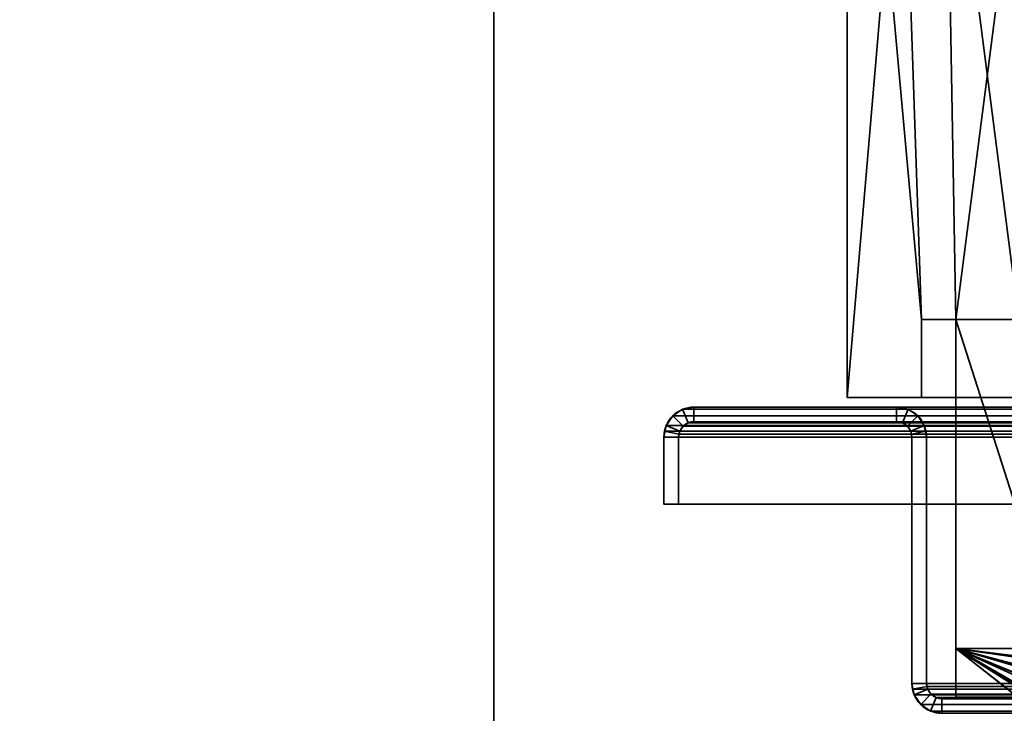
# Model space of a CAD drawing. Header units: millimetres. Extents: x -508 to 6708, y -115 to 193.
# Tile 720 of 1056: x 2494 to 2595, y 49 to 120. Entities that reach past the tile are written whole.
import ezdxf

# ---------------------------------------------------------------- set-up
doc = ezdxf.new("R2010")
doc.units = ezdxf.units.MM
doc.layers.add('151', color=7, linetype='Continuous', true_color=0xffffff)

# ---------------------------------------------------------------- blocks, each defined once
blk = doc.blocks.new('UG_SURFACE_003')
at = {"layer": '151', "color": 252, "linetype": 'Continuous', "lineweight": 35}
for points in [[(2392.5, -10, -7.75), (2392.5, 174.4, -7.75), (2542.5, 174.4, -7.75), (2542.5, -10, -7.75)], [(3607.5, -10, 2215.25), (3607.5, 174.4, 2215.25), (2392.5, 174.4, 2215.25), (2392.5, -10, 2215.25)], [(2542.5, -10, 2065.25), (2542.5, 174.4, 2065.25), (3457.5, 174.4, 2065.25), (3457.5, -10, 2065.25)], [(2542.5, -10, -7.75), (2542.5, 174.4, -7.75), (2542.5, 174.4, 2065.25), (2542.5, -10, 2065.25)]]:
    blk.add_3dface(points, dxfattribs=at)
blk = doc.blocks.new('UG_SURFACE_208')
at = {"layer": '151', "color": 252, "linetype": 'Continuous', "lineweight": 35}
for points in [[(2563.08, 80, 2044.17), (2563.08, 80, -7.75), (2561.9, 79.77, -7.75), (2561.9, 79.77, 2045.35)], [(2563.08, 80, 2044.17), (2561.9, 79.77, 2045.35), (2562.48, 78.38, 2044.77), (2563.08, 78.5, 2044.17)], [(2563.08, 78.5, -7.75), (2562.48, 78.38, -7.75), (2561.9, 79.77, -7.75), (2563.08, 80, -7.75)], [(2583.92, 80, 2023.33), (2583.92, 80, -7.75), (2563.08, 80, -7.75), (2563.08, 80, 2044.17)], [(2583.92, 80, 2023.33), (2563.08, 80, 2044.17), (2563.08, 78.5, 2044.17), (2583.92, 78.5, 2023.33)], [(2583.92, 78.5, -7.75), (2563.08, 78.5, -7.75), (2563.08, 80, -7.75), (2583.92, 80, -7.75)], [(2585.1, 79.77, 2022.15), (2585.1, 79.77, -7.75), (2583.92, 80, -7.75), (2583.92, 80, 2023.33)], [(2583.92, 78.5, 2023.33), (2584.52, 78.38, 2022.73), (2585.1, 79.77, 2022.15), (2583.92, 80, 2023.33)], [(2583.92, 80, -7.75), (2585.1, 79.77, -7.75), (2584.52, 78.38, -7.75), (2583.92, 78.5, -7.75)], [(2560.9, 79.1, 2046.35), (2560.9, 79.1, -7.75), (2560.23, 78.1, -7.75), (2560.23, 78.1, 2047.02)], [(2561.62, 77.52, 2045.63), (2561.96, 78.04, 2045.29), (2560.9, 79.1, 2046.35), (2560.23, 78.1, 2047.02)], [(2560.23, 78.1, -7.75), (2560.9, 79.1, -7.75), (2561.96, 78.04, -7.75), (2561.62, 77.52, -7.75)], [(2561.9, 79.77, 2045.35), (2561.9, 79.77, -7.75), (2560.9, 79.1, -7.75), (2560.9, 79.1, 2046.35)], [(2561.9, 79.77, 2045.35), (2560.9, 79.1, 2046.35), (2561.96, 78.04, 2045.29), (2562.48, 78.38, 2044.77)], [(2562.48, 78.38, -7.75), (2561.96, 78.04, -7.75), (2560.9, 79.1, -7.75), (2561.9, 79.77, -7.75)], [(2584.52, 78.38, 2022.73), (2585.04, 78.04, 2022.21), (2586.1, 79.1, 2021.15), (2585.1, 79.77, 2022.15)], [(2585.04, 78.04, -7.75), (2584.52, 78.38, -7.75), (2585.1, 79.77, -7.75), (2586.1, 79.1, -7.75)], [(2586.77, 78.1, 2020.48), (2586.1, 79.1, 2021.15), (2585.04, 78.04, 2022.21), (2585.38, 77.52, 2021.87)], [(2586.1, 79.1, -7.75), (2586.77, 78.1, -7.75), (2585.38, 77.52, -7.75), (2585.04, 78.04, -7.75)], [(2586.1, 79.1, 2021.15), (2586.1, 79.1, -7.75), (2585.1, 79.77, -7.75), (2585.1, 79.77, 2022.15)], [(2586.77, 78.1, 2020.48), (2586.77, 78.1, -7.75), (2586.1, 79.1, -7.75), (2586.1, 79.1, 2021.15)], [(2560, 76.92, -7.75), (2560.06, 77.52, 2047.19), (2560.23, 78.1, 2047.02)], [(2560.23, 78.1, 2047.02), (2560.23, 78.1, -7.75), (2560, 76.92, -7.75)], [(2560, 76.92, -7.75), (2560.23, 78.1, -7.75), (2561.62, 77.52, -7.75), (2561.5, 76.92, -7.75)], [(2561.53, 77.23, 2045.72), (2561.62, 77.52, 2045.63), (2560.23, 78.1, 2047.02), (2560.06, 77.52, 2047.19)], [(2561.62, 77.52, 2045.63), (2561.62, 77.52, -7.75), (2561.96, 78.04, -7.75), (2561.96, 78.04, 2045.29)], [(2561.96, 78.04, 2045.29), (2561.96, 78.04, -7.75), (2562.48, 78.38, -7.75), (2562.48, 78.38, 2044.77)], [(2562.48, 78.38, 2044.77), (2562.48, 78.38, -7.75), (2563.08, 78.5, -7.75), (2563.08, 78.5, 2044.17)], [(2583.92, 78.5, 2023.33), (2563.08, 78.5, 2044.17), (2563.08, 78.5, -7.75), (2583.92, 78.5, -7.75)], [(2583.92, 78.5, 2023.33), (2583.92, 78.5, -7.75), (2584.52, 78.38, -7.75), (2584.52, 78.38, 2022.73)], [(2584.52, 78.38, 2022.73), (2584.52, 78.38, -7.75), (2585.04, 78.04, -7.75), (2585.04, 78.04, 2022.21)], [(2585.04, 78.04, 2022.21), (2585.04, 78.04, -7.75), (2585.38, 77.52, -7.75), (2585.38, 77.52, 2021.87)], [(2586.94, 77.52, 2020.31), (2586.77, 78.1, 2020.48), (2585.38, 77.52, 2021.87), (2585.47, 77.23, 2021.78)], [(2585.5, 76.92, -7.75), (2585.38, 77.52, -7.75), (2586.77, 78.1, -7.75), (2587, 76.92, -7.75)], [(2586.77, 78.1, -7.75), (2586.77, 78.1, 2020.48), (2586.94, 77.52, 2020.31)], [(2586.94, 77.52, 2020.31), (2587, 76.92, -7.75), (2586.77, 78.1, -7.75)], [(2560, 76.92, -7.75), (2560, 76.92, 2047.25), (2560.06, 77.52, 2047.19)], [(2561.5, 76.92, 2045.75), (2561.53, 77.23, 2045.72), (2560.06, 77.52, 2047.19), (2560, 76.92, 2047.25)], [(2561.5, 76.92, -7.75), (2561.62, 77.52, -7.75), (2561.62, 77.52, 2045.63)], [(2561.62, 77.52, 2045.63), (2561.53, 77.23, 2045.72), (2561.5, 76.92, -7.75)], [(2561.53, 77.23, 2045.72), (2561.5, 76.92, 2045.75), (2561.5, 76.92, -7.75)], [(2585.38, 77.52, -7.75), (2585.5, 76.92, -7.75), (2585.5, 76.92, 2021.75)], [(2585.5, 76.92, 2021.75), (2585.47, 77.23, 2021.78), (2585.38, 77.52, -7.75)], [(2585.47, 77.23, 2021.78), (2585.38, 77.52, 2021.87), (2585.38, 77.52, -7.75)], [(2587, 76.92, 2020.25), (2586.94, 77.52, 2020.31), (2585.47, 77.23, 2021.78), (2585.5, 76.92, 2021.75)], [(2586.94, 77.52, 2020.31), (2587, 76.92, 2020.25), (2587, 76.92, -7.75)], [(2560, 76.92, 2047.25), (2560, 76.92, -7.75), (2560, 70, -7.75), (2560, 70, 2047.25)], [(2560, 76.92, 2047.25), (2560, 70, 2047.25), (2561.5, 70, 2045.75), (2561.5, 76.92, 2045.75)], [(2561.5, 76.92, -7.75), (2561.5, 70, -7.75), (2560, 70, -7.75), (2560, 76.92, -7.75)], [(2561.5, 76.92, 2045.75), (2561.5, 70, 2045.75), (2561.5, 70, -7.75), (2561.5, 76.92, -7.75)], [(2585.5, 51.58, 2021.75), (2585.5, 76.92, 2021.75), (2585.5, 76.92, -7.75), (2585.5, 51.58, -7.75)], [(2585.5, 76.92, 2021.75), (2585.5, 51.58, 2021.75), (2587, 51.58, 2020.25), (2587, 76.92, 2020.25)], [(2587, 76.92, -7.75), (2587, 51.58, -7.75), (2585.5, 51.58, -7.75), (2585.5, 76.92, -7.75)], [(2587, 51.58, 2020.25), (2587, 51.58, -7.75), (2587, 76.92, -7.75), (2587, 76.92, 2020.25)], [(2561.5, 70, 2045.75), (2560, 70, 2047.25), (2560, 70, -7.75), (2561.5, 70, -7.75)], [(2585.5, 51.58, -7.75), (2585.73, 50.4, -7.75), (2585.73, 50.4, 2021.52)], [(2585.73, 50.4, 2021.52), (2585.56, 50.98, 2021.69), (2585.5, 51.58, -7.75)], [(2585.56, 50.98, 2021.69), (2585.5, 51.58, 2021.75), (2585.5, 51.58, -7.75)], [(2585.5, 51.58, 2021.75), (2585.56, 50.98, 2021.69), (2587.03, 51.27, 2020.22), (2587, 51.58, 2020.25)], [(2587, 51.58, -7.75), (2587.12, 50.98, -7.75), (2585.73, 50.4, -7.75), (2585.5, 51.58, -7.75)], [(2585.56, 50.98, 2021.69), (2585.73, 50.4, 2021.52), (2587.12, 50.98, 2020.13), (2587.03, 51.27, 2020.22)], [(2585.73, 50.4, 2021.52), (2586.4, 49.4, 2020.85), (2587.46, 50.46, 2019.79), (2587.12, 50.98, 2020.13)], [(2587.12, 50.98, -7.75), (2587.46, 50.46, -7.75), (2586.4, 49.4, -7.75), (2585.73, 50.4, -7.75)], [(2587, 51.58, -7.75), (2587.03, 51.27, 2020.22), (2587.12, 50.98, 2020.13)], [(2587, 51.58, -7.75), (2587, 51.58, 2020.25), (2587.03, 51.27, 2020.22)], [(2587.12, 50.98, 2020.13), (2587.12, 50.98, -7.75), (2587, 51.58, -7.75)], [(2587.46, 50.46, 2019.79), (2587.46, 50.46, -7.75), (2587.12, 50.98, -7.75), (2587.12, 50.98, 2020.13)], [(2585.73, 50.4, 2021.52), (2585.73, 50.4, -7.75), (2586.4, 49.4, -7.75), (2586.4, 49.4, 2020.85)], [(2587.98, 50.12, 2019.27), (2587.46, 50.46, 2019.79), (2586.4, 49.4, 2020.85), (2587.4, 48.73, 2019.85)], [(2587.4, 48.73, -7.75), (2586.4, 49.4, -7.75), (2587.46, 50.46, -7.75), (2587.98, 50.12, -7.75)], [(2588.58, 50, 2018.67), (2587.98, 50.12, 2019.27), (2587.4, 48.73, 2019.85), (2588.58, 48.5, 2018.67)], [(2588.58, 48.5, -7.75), (2587.4, 48.73, -7.75), (2587.98, 50.12, -7.75), (2588.58, 50, -7.75)], [(2587.98, 50.12, 2019.27), (2587.98, 50.12, -7.75), (2587.46, 50.46, -7.75), (2587.46, 50.46, 2019.79)], [(2588.58, 50, 2018.67), (2588.58, 50, -7.75), (2587.98, 50.12, -7.75), (2587.98, 50.12, 2019.27)], [(2598.92, 50, 2008.33), (2598.92, 50, -7.75), (2588.58, 50, -7.75), (2588.58, 50, 2018.67)], [(2598.92, 50, 2008.33), (2588.58, 50, 2018.67), (2588.58, 48.5, 2018.67), (2598.92, 48.5, 2008.33)], [(2598.92, 48.5, -7.75), (2588.58, 48.5, -7.75), (2588.58, 50, -7.75), (2598.92, 50, -7.75)], [(2586.4, 49.4, 2020.85), (2586.4, 49.4, -7.75), (2587.4, 48.73, -7.75), (2587.4, 48.73, 2019.85)], [(2587.4, 48.73, 2019.85), (2587.4, 48.73, -7.75), (2588.58, 48.5, -7.75), (2588.58, 48.5, 2018.67)], [(2598.92, 48.5, 2008.33), (2588.58, 48.5, 2018.67), (2588.58, 48.5, -7.75), (2598.92, 48.5, -7.75)]]:
    blk.add_3dface(points, dxfattribs=at)
blk = doc.blocks.new('UG_SURFACE_209')
at = {"layer": '151', "color": 252, "linetype": 'Continuous', "lineweight": 35}
for points in [[(2563.08, 80, 2044.17), (2563.08, 80, -7.75), (2561.9, 79.77, -7.75), (2561.9, 79.77, 2045.35)], [(2563.08, 80, 2044.17), (2561.9, 79.77, 2045.35), (2562.48, 78.38, 2044.77), (2563.08, 78.5, 2044.17)], [(2563.08, 78.5, -7.75), (2562.48, 78.38, -7.75), (2561.9, 79.77, -7.75), (2563.08, 80, -7.75)], [(2583.92, 80, 2023.33), (2583.92, 80, -7.75), (2563.08, 80, -7.75), (2563.08, 80, 2044.17)], [(2583.92, 80, 2023.33), (2563.08, 80, 2044.17), (2563.08, 78.5, 2044.17), (2583.92, 78.5, 2023.33)], [(2583.92, 78.5, -7.75), (2563.08, 78.5, -7.75), (2563.08, 80, -7.75), (2583.92, 80, -7.75)], [(2585.1, 79.77, 2022.15), (2585.1, 79.77, -7.75), (2583.92, 80, -7.75), (2583.92, 80, 2023.33)], [(2583.92, 78.5, 2023.33), (2584.52, 78.38, 2022.73), (2585.1, 79.77, 2022.15), (2583.92, 80, 2023.33)], [(2583.92, 80, -7.75), (2585.1, 79.77, -7.75), (2584.52, 78.38, -7.75), (2583.92, 78.5, -7.75)], [(2560.9, 79.1, 2046.35), (2560.9, 79.1, -7.75), (2560.23, 78.1, -7.75), (2560.23, 78.1, 2047.02)], [(2561.62, 77.52, 2045.63), (2561.96, 78.04, 2045.29), (2560.9, 79.1, 2046.35), (2560.23, 78.1, 2047.02)], [(2560.23, 78.1, -7.75), (2560.9, 79.1, -7.75), (2561.96, 78.04, -7.75), (2561.62, 77.52, -7.75)], [(2561.9, 79.77, 2045.35), (2561.9, 79.77, -7.75), (2560.9, 79.1, -7.75), (2560.9, 79.1, 2046.35)], [(2561.9, 79.77, 2045.35), (2560.9, 79.1, 2046.35), (2561.96, 78.04, 2045.29), (2562.48, 78.38, 2044.77)], [(2562.48, 78.38, -7.75), (2561.96, 78.04, -7.75), (2560.9, 79.1, -7.75), (2561.9, 79.77, -7.75)], [(2584.52, 78.38, 2022.73), (2585.04, 78.04, 2022.21), (2586.1, 79.1, 2021.15), (2585.1, 79.77, 2022.15)], [(2585.04, 78.04, -7.75), (2584.52, 78.38, -7.75), (2585.1, 79.77, -7.75), (2586.1, 79.1, -7.75)], [(2586.77, 78.1, 2020.48), (2586.1, 79.1, 2021.15), (2585.04, 78.04, 2022.21), (2585.38, 77.52, 2021.87)], [(2586.1, 79.1, -7.75), (2586.77, 78.1, -7.75), (2585.38, 77.52, -7.75), (2585.04, 78.04, -7.75)], [(2586.1, 79.1, 2021.15), (2586.1, 79.1, -7.75), (2585.1, 79.77, -7.75), (2585.1, 79.77, 2022.15)], [(2586.77, 78.1, 2020.48), (2586.77, 78.1, -7.75), (2586.1, 79.1, -7.75), (2586.1, 79.1, 2021.15)], [(2560, 76.92, -7.75), (2560.06, 77.52, 2047.19), (2560.23, 78.1, 2047.02)], [(2560.23, 78.1, 2047.02), (2560.23, 78.1, -7.75), (2560, 76.92, -7.75)], [(2560, 76.92, -7.75), (2560.23, 78.1, -7.75), (2561.62, 77.52, -7.75), (2561.5, 76.92, -7.75)], [(2561.53, 77.23, 2045.72), (2561.62, 77.52, 2045.63), (2560.23, 78.1, 2047.02), (2560.06, 77.52, 2047.19)], [(2561.62, 77.52, 2045.63), (2561.62, 77.52, -7.75), (2561.96, 78.04, -7.75), (2561.96, 78.04, 2045.29)], [(2561.96, 78.04, 2045.29), (2561.96, 78.04, -7.75), (2562.48, 78.38, -7.75), (2562.48, 78.38, 2044.77)], [(2562.48, 78.38, 2044.77), (2562.48, 78.38, -7.75), (2563.08, 78.5, -7.75), (2563.08, 78.5, 2044.17)], [(2583.92, 78.5, 2023.33), (2563.08, 78.5, 2044.17), (2563.08, 78.5, -7.75), (2583.92, 78.5, -7.75)], [(2583.92, 78.5, 2023.33), (2583.92, 78.5, -7.75), (2584.52, 78.38, -7.75), (2584.52, 78.38, 2022.73)], [(2584.52, 78.38, 2022.73), (2584.52, 78.38, -7.75), (2585.04, 78.04, -7.75), (2585.04, 78.04, 2022.21)], [(2585.04, 78.04, 2022.21), (2585.04, 78.04, -7.75), (2585.38, 77.52, -7.75), (2585.38, 77.52, 2021.87)], [(2586.94, 77.52, 2020.31), (2586.77, 78.1, 2020.48), (2585.38, 77.52, 2021.87), (2585.47, 77.23, 2021.78)], [(2585.5, 76.92, -7.75), (2585.38, 77.52, -7.75), (2586.77, 78.1, -7.75), (2587, 76.92, -7.75)], [(2586.77, 78.1, -7.75), (2586.77, 78.1, 2020.48), (2586.94, 77.52, 2020.31)], [(2586.94, 77.52, 2020.31), (2587, 76.92, -7.75), (2586.77, 78.1, -7.75)], [(2560, 76.92, -7.75), (2560, 76.92, 2047.25), (2560.06, 77.52, 2047.19)], [(2561.5, 76.92, 2045.75), (2561.53, 77.23, 2045.72), (2560.06, 77.52, 2047.19), (2560, 76.92, 2047.25)], [(2561.5, 76.92, -7.75), (2561.62, 77.52, -7.75), (2561.62, 77.52, 2045.63)], [(2561.62, 77.52, 2045.63), (2561.53, 77.23, 2045.72), (2561.5, 76.92, -7.75)], [(2561.53, 77.23, 2045.72), (2561.5, 76.92, 2045.75), (2561.5, 76.92, -7.75)], [(2585.38, 77.52, -7.75), (2585.5, 76.92, -7.75), (2585.5, 76.92, 2021.75)], [(2585.5, 76.92, 2021.75), (2585.47, 77.23, 2021.78), (2585.38, 77.52, -7.75)], [(2585.47, 77.23, 2021.78), (2585.38, 77.52, 2021.87), (2585.38, 77.52, -7.75)], [(2587, 76.92, 2020.25), (2586.94, 77.52, 2020.31), (2585.47, 77.23, 2021.78), (2585.5, 76.92, 2021.75)], [(2586.94, 77.52, 2020.31), (2587, 76.92, 2020.25), (2587, 76.92, -7.75)], [(2560, 76.92, 2047.25), (2560, 76.92, -7.75), (2560, 70, -7.75), (2560, 70, 2047.25)], [(2560, 76.92, 2047.25), (2560, 70, 2047.25), (2561.5, 70, 2045.75), (2561.5, 76.92, 2045.75)], [(2561.5, 76.92, -7.75), (2561.5, 70, -7.75), (2560, 70, -7.75), (2560, 76.92, -7.75)], [(2561.5, 76.92, 2045.75), (2561.5, 70, 2045.75), (2561.5, 70, -7.75), (2561.5, 76.92, -7.75)], [(2585.5, 51.58, 2021.75), (2585.5, 76.92, 2021.75), (2585.5, 76.92, -7.75), (2585.5, 51.58, -7.75)], [(2585.5, 76.92, 2021.75), (2585.5, 51.58, 2021.75), (2587, 51.58, 2020.25), (2587, 76.92, 2020.25)], [(2587, 76.92, -7.75), (2587, 51.58, -7.75), (2585.5, 51.58, -7.75), (2585.5, 76.92, -7.75)], [(2587, 51.58, 2020.25), (2587, 51.58, -7.75), (2587, 76.92, -7.75), (2587, 76.92, 2020.25)], [(2561.5, 70, 2045.75), (2560, 70, 2047.25), (2560, 70, -7.75), (2561.5, 70, -7.75)], [(2585.5, 51.58, -7.75), (2585.73, 50.4, -7.75), (2585.73, 50.4, 2021.52)], [(2585.73, 50.4, 2021.52), (2585.56, 50.98, 2021.69), (2585.5, 51.58, -7.75)], [(2585.56, 50.98, 2021.69), (2585.5, 51.58, 2021.75), (2585.5, 51.58, -7.75)], [(2585.5, 51.58, 2021.75), (2585.56, 50.98, 2021.69), (2587.03, 51.27, 2020.22), (2587, 51.58, 2020.25)], [(2587, 51.58, -7.75), (2587.12, 50.98, -7.75), (2585.73, 50.4, -7.75), (2585.5, 51.58, -7.75)], [(2585.56, 50.98, 2021.69), (2585.73, 50.4, 2021.52), (2587.12, 50.98, 2020.13), (2587.03, 51.27, 2020.22)], [(2585.73, 50.4, 2021.52), (2586.4, 49.4, 2020.85), (2587.46, 50.46, 2019.79), (2587.12, 50.98, 2020.13)], [(2587.12, 50.98, -7.75), (2587.46, 50.46, -7.75), (2586.4, 49.4, -7.75), (2585.73, 50.4, -7.75)], [(2587, 51.58, -7.75), (2587.03, 51.27, 2020.22), (2587.12, 50.98, 2020.13)], [(2587, 51.58, -7.75), (2587, 51.58, 2020.25), (2587.03, 51.27, 2020.22)], [(2587.12, 50.98, 2020.13), (2587.12, 50.98, -7.75), (2587, 51.58, -7.75)], [(2587.46, 50.46, 2019.79), (2587.46, 50.46, -7.75), (2587.12, 50.98, -7.75), (2587.12, 50.98, 2020.13)], [(2585.73, 50.4, 2021.52), (2585.73, 50.4, -7.75), (2586.4, 49.4, -7.75), (2586.4, 49.4, 2020.85)], [(2587.98, 50.12, 2019.27), (2587.46, 50.46, 2019.79), (2586.4, 49.4, 2020.85), (2587.4, 48.73, 2019.85)], [(2587.4, 48.73, -7.75), (2586.4, 49.4, -7.75), (2587.46, 50.46, -7.75), (2587.98, 50.12, -7.75)], [(2588.58, 50, 2018.67), (2587.98, 50.12, 2019.27), (2587.4, 48.73, 2019.85), (2588.58, 48.5, 2018.67)], [(2588.58, 48.5, -7.75), (2587.4, 48.73, -7.75), (2587.98, 50.12, -7.75), (2588.58, 50, -7.75)], [(2587.98, 50.12, 2019.27), (2587.98, 50.12, -7.75), (2587.46, 50.46, -7.75), (2587.46, 50.46, 2019.79)], [(2588.58, 50, 2018.67), (2588.58, 50, -7.75), (2587.98, 50.12, -7.75), (2587.98, 50.12, 2019.27)], [(2598.92, 50, 2008.33), (2598.92, 50, -7.75), (2588.58, 50, -7.75), (2588.58, 50, 2018.67)], [(2598.92, 50, 2008.33), (2588.58, 50, 2018.67), (2588.58, 48.5, 2018.67), (2598.92, 48.5, 2008.33)], [(2598.92, 48.5, -7.75), (2588.58, 48.5, -7.75), (2588.58, 50, -7.75), (2598.92, 50, -7.75)], [(2586.4, 49.4, 2020.85), (2586.4, 49.4, -7.75), (2587.4, 48.73, -7.75), (2587.4, 48.73, 2019.85)], [(2587.4, 48.73, 2019.85), (2587.4, 48.73, -7.75), (2588.58, 48.5, -7.75), (2588.58, 48.5, 2018.67)], [(2598.92, 48.5, 2008.33), (2588.58, 48.5, 2018.67), (2588.58, 48.5, -7.75), (2598.92, 48.5, -7.75)]]:
    blk.add_3dface(points, dxfattribs=at)
blk = doc.blocks.new('UG_SURFACE_210')
at = {"layer": '151', "color": 252, "linetype": 'Continuous', "lineweight": 35}
for points in [[(2563.08, 78.5, 2044.17), (2562.48, 78.38, 2044.77), (2561.9, 79.77, 2045.35), (2563.08, 80, 2044.17)], [(3436.92, 80, 2044.17), (2563.08, 80, 2044.17), (2561.9, 79.77, 2045.35), (3438.1, 79.77, 2045.35)], [(2563.08, 80, 2044.17), (2583.92, 80, 2023.33), (2583.92, 78.5, 2023.33), (2563.08, 78.5, 2044.17)], [(2583.92, 80, 2023.33), (2563.08, 80, 2044.17), (3436.92, 80, 2044.17), (3416.08, 80, 2023.33)], [(3414.9, 79.77, 2022.15), (2585.1, 79.77, 2022.15), (2583.92, 80, 2023.33), (3416.08, 80, 2023.33)], [(2583.92, 80, 2023.33), (2585.1, 79.77, 2022.15), (2584.52, 78.38, 2022.73), (2583.92, 78.5, 2023.33)], [(2560.23, 78.1, 2047.02), (2560.9, 79.1, 2046.35), (2561.96, 78.04, 2045.29), (2561.62, 77.52, 2045.63)], [(3439.1, 79.1, 2046.35), (2560.9, 79.1, 2046.35), (2560.23, 78.1, 2047.02), (3439.77, 78.1, 2047.02)], [(2562.48, 78.38, 2044.77), (2561.96, 78.04, 2045.29), (2560.9, 79.1, 2046.35), (2561.9, 79.77, 2045.35)], [(3438.1, 79.77, 2045.35), (2561.9, 79.77, 2045.35), (2560.9, 79.1, 2046.35), (3439.1, 79.1, 2046.35)], [(2585.1, 79.77, 2022.15), (2586.1, 79.1, 2021.15), (2585.04, 78.04, 2022.21), (2584.52, 78.38, 2022.73)], [(2585.38, 77.52, 2021.87), (2585.04, 78.04, 2022.21), (2586.1, 79.1, 2021.15), (2586.77, 78.1, 2020.48)], [(3413.9, 79.1, 2021.15), (2586.1, 79.1, 2021.15), (2585.1, 79.77, 2022.15), (3414.9, 79.77, 2022.15)], [(3413.23, 78.1, 2020.48), (2586.77, 78.1, 2020.48), (2586.1, 79.1, 2021.15), (3413.9, 79.1, 2021.15)], [(2560.06, 77.52, 2047.19), (2560.23, 78.1, 2047.02), (2561.62, 77.52, 2045.63), (2561.53, 77.23, 2045.72)], [(3439.94, 77.52, 2047.19), (3439.77, 78.1, 2047.02), (2560.23, 78.1, 2047.02), (2560.06, 77.52, 2047.19)], [(3438.38, 77.52, 2045.63), (2561.62, 77.52, 2045.63), (2561.96, 78.04, 2045.29), (3438.04, 78.04, 2045.29)], [(3438.04, 78.04, 2045.29), (2561.96, 78.04, 2045.29), (2562.48, 78.38, 2044.77), (3437.52, 78.38, 2044.77)], [(3437.52, 78.38, 2044.77), (2562.48, 78.38, 2044.77), (2563.08, 78.5, 2044.17), (3436.92, 78.5, 2044.17)], [(2583.92, 78.5, 2023.33), (3416.08, 78.5, 2023.33), (3436.92, 78.5, 2044.17), (2563.08, 78.5, 2044.17)], [(3416.08, 78.5, 2023.33), (2583.92, 78.5, 2023.33), (2584.52, 78.38, 2022.73), (3415.48, 78.38, 2022.73)], [(3415.48, 78.38, 2022.73), (2584.52, 78.38, 2022.73), (2585.04, 78.04, 2022.21), (3414.96, 78.04, 2022.21)], [(3414.96, 78.04, 2022.21), (2585.04, 78.04, 2022.21), (2585.38, 77.52, 2021.87), (3414.62, 77.52, 2021.87)], [(2585.47, 77.23, 2021.78), (2585.38, 77.52, 2021.87), (2586.77, 78.1, 2020.48), (2586.94, 77.52, 2020.31)], [(2586.94, 77.52, 2020.31), (2586.77, 78.1, 2020.48), (3413.23, 78.1, 2020.48)], [(2586.94, 77.52, 2020.31), (3413.23, 78.1, 2020.48), (3413.06, 77.52, 2020.31)], [(2560, 76.92, 2047.25), (2560.06, 77.52, 2047.19), (2561.53, 77.23, 2045.72), (2561.5, 76.92, 2045.75)], [(2560, 76.92, 2047.25), (3440, 76.92, 2047.25), (3439.94, 77.52, 2047.19)], [(2560.06, 77.52, 2047.19), (2560, 76.92, 2047.25), (3439.94, 77.52, 2047.19)], [(3438.47, 77.23, 2045.72), (2561.5, 76.92, 2045.75), (2561.53, 77.23, 2045.72)], [(3438.47, 77.23, 2045.72), (3438.5, 76.92, 2045.75), (2561.5, 76.92, 2045.75)], [(2561.53, 77.23, 2045.72), (2561.62, 77.52, 2045.63), (3438.38, 77.52, 2045.63), (3438.47, 77.23, 2045.72)], [(3414.53, 77.23, 2021.78), (2585.38, 77.52, 2021.87), (2585.47, 77.23, 2021.78)], [(3414.53, 77.23, 2021.78), (3414.62, 77.52, 2021.87), (2585.38, 77.52, 2021.87)], [(2585.5, 76.92, 2021.75), (2585.47, 77.23, 2021.78), (2586.94, 77.52, 2020.31), (2587, 76.92, 2020.25)], [(2585.47, 77.23, 2021.78), (3414.5, 76.92, 2021.75), (3414.53, 77.23, 2021.78)], [(2585.47, 77.23, 2021.78), (2585.5, 76.92, 2021.75), (3414.5, 76.92, 2021.75)], [(3413.06, 77.52, 2020.31), (2587, 76.92, 2020.25), (2586.94, 77.52, 2020.31)], [(3413.06, 77.52, 2020.31), (3413, 76.92, 2020.25), (2587, 76.92, 2020.25)], [(2561.5, 76.92, 2045.75), (2561.5, 70, 2045.75), (2560, 70, 2047.25), (2560, 76.92, 2047.25)], [(2560, 76.92, 2047.25), (2560, 70, 2047.25), (3440, 70, 2047.25), (3440, 76.92, 2047.25)], [(2561.5, 76.92, 2045.75), (3438.5, 76.92, 2045.75), (3438.5, 70, 2045.75), (2561.5, 70, 2045.75)], [(2585.5, 51.58, 2021.75), (3414.5, 51.58, 2021.75), (3414.5, 76.92, 2021.75), (2585.5, 76.92, 2021.75)], [(2585.5, 51.58, 2021.75), (2585.5, 76.92, 2021.75), (2587, 76.92, 2020.25), (2587, 51.58, 2020.25)], [(2587, 51.58, 2020.25), (2587, 76.92, 2020.25), (3413, 76.92, 2020.25), (3413, 51.58, 2020.25)], [(2561.5, 70, 2045.75), (3438.5, 70, 2045.75), (3440, 70, 2047.25), (2560, 70, 2047.25)], [(3414.5, 51.58, 2021.75), (2585.5, 51.58, 2021.75), (2585.56, 50.98, 2021.69)], [(2587, 51.58, 2020.25), (2587.03, 51.27, 2020.22), (2585.56, 50.98, 2021.69), (2585.5, 51.58, 2021.75)], [(3414.44, 50.98, 2021.69), (3414.5, 51.58, 2021.75), (2585.56, 50.98, 2021.69)], [(2587.03, 51.27, 2020.22), (2587.12, 50.98, 2020.13), (2585.73, 50.4, 2021.52), (2585.56, 50.98, 2021.69)], [(2585.56, 50.98, 2021.69), (2585.73, 50.4, 2021.52), (3414.27, 50.4, 2021.52), (3414.44, 50.98, 2021.69)], [(2587.12, 50.98, 2020.13), (2587.46, 50.46, 2019.79), (2586.4, 49.4, 2020.85), (2585.73, 50.4, 2021.52)], [(2587.03, 51.27, 2020.22), (2587, 51.58, 2020.25), (3413, 51.58, 2020.25)], [(2587.03, 51.27, 2020.22), (3413, 51.58, 2020.25), (3412.97, 51.27, 2020.22)], [(3412.97, 51.27, 2020.22), (3412.88, 50.98, 2020.13), (2587.12, 50.98, 2020.13), (2587.03, 51.27, 2020.22)], [(3412.54, 50.46, 2019.79), (2587.46, 50.46, 2019.79), (2587.12, 50.98, 2020.13), (3412.88, 50.98, 2020.13)], [(3414.27, 50.4, 2021.52), (2585.73, 50.4, 2021.52), (2586.4, 49.4, 2020.85), (3413.6, 49.4, 2020.85)], [(2587.4, 48.73, 2019.85), (2586.4, 49.4, 2020.85), (2587.46, 50.46, 2019.79), (2587.98, 50.12, 2019.27)], [(2588.58, 48.5, 2018.67), (2587.4, 48.73, 2019.85), (2587.98, 50.12, 2019.27), (2588.58, 50, 2018.67)], [(3412.02, 50.12, 2019.27), (2587.98, 50.12, 2019.27), (2587.46, 50.46, 2019.79), (3412.54, 50.46, 2019.79)], [(3411.42, 50, 2018.67), (2588.58, 50, 2018.67), (2587.98, 50.12, 2019.27), (3412.02, 50.12, 2019.27)], [(2598.92, 50, 2008.33), (2588.58, 50, 2018.67), (3411.42, 50, 2018.67), (3401.08, 50, 2008.33)], [(2588.58, 50, 2018.67), (2598.92, 50, 2008.33), (2598.92, 48.5, 2008.33), (2588.58, 48.5, 2018.67)], [(3413.6, 49.4, 2020.85), (2586.4, 49.4, 2020.85), (2587.4, 48.73, 2019.85), (3412.6, 48.73, 2019.85)], [(3412.6, 48.73, 2019.85), (2587.4, 48.73, 2019.85), (2588.58, 48.5, 2018.67), (3411.42, 48.5, 2018.67)], [(2598.92, 48.5, 2008.33), (3401.08, 48.5, 2008.33), (3411.42, 48.5, 2018.67), (2588.58, 48.5, 2018.67)]]:
    blk.add_3dface(points, dxfattribs=at)
blk = doc.blocks.new('UG_SURFACE_221')
at = {"layer": '151', "color": 41, "linetype": 'Continuous', "lineweight": 35}
for points in [[(2578.85, 81, 2028.4), (2578.85, 173.15, 2028.4), (2578.85, 173.15, -4.75), (2578.85, 81, -4.75)], [(2578.85, 81, -4.75), (2578.85, 173.15, -4.75), (2584.5, 173.15, -4.75), (2584.5, 147.3, -4.75)], [(2584.5, 147.3, 2022.75), (2584.5, 173.15, 2022.75), (2578.85, 173.15, 2028.4), (2578.85, 81, 2028.4)], [(2589, 147.3, -4.75), (2589, 173.15, -4.75), (2600.85, 173.15, -4.75), (2600.85, 55.15, -4.75)], [(2590, 89, 2017.25), (2600.85, 173.15, 2006.4), (2589, 173.15, 2018.25), (2589, 147.3, 2018.25)], [(2590, 89, 2017.25), (2590, 55.15, 2017.25), (2600.85, 55.15, 2006.4), (2600.85, 173.15, 2006.4)], [(2586.5, 89, -4.75), (2586.5, 81, -4.75), (2578.85, 81, -4.75), (2584.5, 147.3, -4.75)], [(2584.5, 147.3, 2022.75), (2578.85, 81, 2028.4), (2586.5, 81, 2020.75), (2586.5, 89, 2020.75)], [(2584.5, 147.3, -4.75), (2589, 147.3, -4.75), (2590, 89, -4.75), (2586.5, 89, -4.75)], [(2586.5, 89, 2020.75), (2590, 89, 2017.25), (2589, 147.3, 2018.25), (2584.5, 147.3, 2022.75)], [(2590, 89, -4.75), (2589, 147.3, -4.75), (2600.85, 55.15, -4.75)], [(2590, 89, 2017.25), (2586.5, 89, 2020.75), (2586.5, 89, -4.75), (2590, 89, -4.75)], [(2586.5, 81, -4.75), (2586.5, 89, -4.75), (2586.5, 89, 2020.75), (2586.5, 81, 2020.75)], [(2590, 55.15, 2017.25), (2590, 89, 2017.25), (2590, 89, -4.75), (2590, 55.15, -4.75)], [(2600.85, 55.15, -4.75), (2590, 55.15, -4.75), (2590, 89, -4.75)], [(2586.5, 81, 2020.75), (2578.85, 81, 2028.4), (2578.85, 81, -4.75), (2586.5, 81, -4.75)], [(2590, 55.15, 2017.25), (2590, 55.15, -4.75), (2600.85, 55.15, -4.75), (2600.85, 55.15, 2006.4)]]:
    blk.add_3dface(points, dxfattribs=at)
blk = doc.blocks.new('UG_SURFACE_224')
at = {"layer": '151', "color": 7, "linetype": 'Continuous', "lineweight": 35}
for points in [[(2595.85, 50.15, 2011.4), (2590, 50.15, 2017.25), (2590, 50, 2017.25), (2595.85, 50, 2011.4)], [(2590, 50.15, -4.75), (2595.85, 50.15, -4.75), (2595.85, 50, -4.75), (2590, 50, -4.75)], [(2590, 50.15, -4.75), (2590, 50, -4.75), (2590, 50, 2017.25), (2590, 50.15, 2017.25)], [(2595.85, 50.15, 2011.4), (2595.85, 50.15, -4.75), (2590, 50.15, -4.75), (2590, 50.15, 2017.25)], [(2595.85, 50, 2011.4), (2590, 50, 2017.25), (2590, 50, -4.75), (2595.85, 50, -4.75)]]:
    blk.add_3dface(points, dxfattribs=at)
blk = doc.blocks.new('UG_SURFACE_225')
at = {"layer": '151', "color": 14, "linetype": 'Continuous', "lineweight": 35}
for points in [[(2590, 55.15, -4.75), (2599.05, 51.39, -4.75), (2597.8, 50.55, -4.75)], [(2590, 55.15, -4.75), (2600, 52.53, -4.75), (2599.39, 51.61, -4.75), (2599.05, 51.39, -4.75)], [(2597.8, 50.55, -4.75), (2597.76, 50.53, -4.75), (2596.3, 50.24, -4.75), (2590, 55.15, -4.75)], [(2590, 55.15, -4.75), (2600.59, 53.86, -4.75), (2600.47, 53.24, -4.75), (2600, 52.53, -4.75)], [(2590, 55.15, -4.75), (2600.85, 55.15, -4.75), (2600.59, 53.86, -4.75)], [(2596.3, 50.24, -4.75), (2595.85, 50.15, -4.75), (2590, 50.15, -4.75), (2590, 55.15, -4.75)], [(2590, 50.15, 2017.25), (2590, 55.15, 2017.25), (2590, 55.15, -4.75), (2590, 50.15, -4.75)], [(2600.85, 55.15, 2006.4), (2600.85, 55.15, -4.75), (2590, 55.15, -4.75), (2590, 55.15, 2017.25)], [(2590, 55.15, 2017.25), (2590, 50.15, 2017.25), (2595.85, 50.15, 2011.4), (2596.3, 50.27, 2010.95)], [(2590, 55.15, 2017.25), (2599.03, 51.46, 2008.22), (2600.01, 52.37, 2007.24), (2600.06, 52.49, 2007.19)], [(2596.3, 50.27, 2010.95), (2597.78, 50.66, 2009.46), (2590, 55.15, 2017.25)], [(2597.78, 50.66, 2009.46), (2598.31, 50.8, 2008.94), (2599.03, 51.46, 2008.22), (2590, 55.15, 2017.25)], [(2600.06, 52.49, 2007.19), (2600.68, 53.84, 2006.57), (2590, 55.15, 2017.25)], [(2600.68, 53.84, 2006.57), (2600.68, 53.85, 2006.57), (2600.85, 55.15, 2006.4), (2590, 55.15, 2017.25)], [(2600.59, 53.86, -4.75), (2600.85, 55.15, -4.75), (2600.85, 55.15, 2006.4)], [(2600.85, 55.15, 2006.4), (2600.68, 53.85, 2006.57), (2600.59, 53.86, -4.75)], [(2600, 52.53, -4.75), (2600.47, 53.24, -4.75), (2600.68, 53.84, 2006.57)], [(2600.68, 53.84, 2006.57), (2600.06, 52.49, 2007.19), (2600, 52.53, -4.75)], [(2600.47, 53.24, -4.75), (2600.59, 53.86, -4.75), (2600.68, 53.84, 2006.57)], [(2600.68, 53.85, 2006.57), (2600.68, 53.84, 2006.57), (2600.59, 53.86, -4.75)], [(2600.01, 52.37, 2007.24), (2599.03, 51.46, 2008.22), (2599.05, 51.39, -4.75)], [(2599.05, 51.39, -4.75), (2599.39, 51.61, -4.75), (2600.06, 52.49, 2007.19)], [(2600.06, 52.49, 2007.19), (2600.01, 52.37, 2007.24), (2599.05, 51.39, -4.75)], [(2599.39, 51.61, -4.75), (2600, 52.53, -4.75), (2600.06, 52.49, 2007.19)], [(2596.3, 50.24, -4.75), (2597.76, 50.53, -4.75), (2597.78, 50.66, 2009.46)], [(2597.78, 50.66, 2009.46), (2596.3, 50.27, 2010.95), (2596.3, 50.24, -4.75)], [(2597.76, 50.53, -4.75), (2597.8, 50.55, -4.75), (2597.78, 50.66, 2009.46)], [(2598.31, 50.8, 2008.94), (2597.78, 50.66, 2009.46), (2597.8, 50.55, -4.75)], [(2597.8, 50.55, -4.75), (2599.05, 51.39, -4.75), (2599.03, 51.46, 2008.22)], [(2599.03, 51.46, 2008.22), (2598.31, 50.8, 2008.94), (2597.8, 50.55, -4.75)], [(2590, 50.15, 2017.25), (2590, 50.15, -4.75), (2595.85, 50.15, -4.75), (2595.85, 50.15, 2011.4)], [(2595.85, 50.15, -4.75), (2596.3, 50.24, -4.75), (2596.3, 50.27, 2010.95)], [(2596.3, 50.27, 2010.95), (2595.85, 50.15, 2011.4), (2595.85, 50.15, -4.75)]]:
    blk.add_3dface(points, dxfattribs=at)
blk = doc.blocks.new('UG_SURFACE_226')
at = {"layer": '151', "color": 14, "linetype": 'Continuous', "lineweight": 35}
for points in [[(2590, 55.15, 2017.25), (2600.85, 55.15, 2006.4), (2600.76, 54.2, 2006.49), (2600.57, 53.63, 2006.68)], [(2590, 55.15, 2017.25), (2598.77, 51.19, 2008.48), (2598.12, 50.69, 2009.13), (2597.38, 50.52, 2009.87)], [(2600.57, 53.63, 2006.68), (2600.36, 52.98, 2006.89), (2599.87, 52.26, 2007.38), (2590, 55.15, 2017.25)], [(2599.87, 52.26, 2007.38), (2599.53, 51.77, 2007.72), (2598.77, 51.19, 2008.48), (2590, 55.15, 2017.25)], [(2597.38, 50.52, 2009.87), (2595.85, 50.15, 2011.4), (2590, 50.15, 2017.25), (2590, 55.15, 2017.25)], [(3410, 50.15, 2017.25), (3410, 55.15, 2017.25), (2590, 55.15, 2017.25), (2590, 50.15, 2017.25)], [(3410, 55.15, 2017.25), (3399.15, 55.15, 2006.4), (2600.85, 55.15, 2006.4), (2590, 55.15, 2017.25)], [(3404.15, 50.15, 2011.4), (3410, 50.15, 2017.25), (2590, 50.15, 2017.25), (2595.85, 50.15, 2011.4)]]:
    blk.add_3dface(points, dxfattribs=at)
blk = doc.blocks.new('UG_SURFACE_227')
at = {"layer": '151', "color": 7, "linetype": 'Continuous', "lineweight": 35}
for points in [[(2590, 50.15, 2017.25), (2590, 50, 2017.25), (3410, 50, 2017.25), (3410, 50.15, 2017.25)], [(2595.85, 50, 2011.4), (2590, 50, 2017.25), (2590, 50.15, 2017.25), (2595.85, 50.15, 2011.4)], [(3410, 50.15, 2017.25), (3404.15, 50.15, 2011.4), (2595.85, 50.15, 2011.4), (2590, 50.15, 2017.25)], [(3410, 50, 2017.25), (2590, 50, 2017.25), (2595.85, 50, 2011.4), (3404.15, 50, 2011.4)]]:
    blk.add_3dface(points, dxfattribs=at)
blk = doc.blocks.new('UG_SURFACE_228')
at = {"layer": '151', "color": 41, "linetype": 'Continuous', "lineweight": 35}
for points in [[(3421.15, 81, 2028.4), (3421.15, 173.15, 2028.4), (2578.85, 173.15, 2028.4), (2578.85, 81, 2028.4)], [(2584.5, 147.3, 2022.75), (2586.5, 89, 2020.75), (2578.85, 173.15, 2028.4)], [(2586.5, 89, 2020.75), (2586.5, 81, 2020.75), (2578.85, 81, 2028.4), (2578.85, 173.15, 2028.4)], [(2589, 147.3, 2018.25), (2589, 173.15, 2018.25), (2600.85, 173.15, 2006.4), (2600.85, 55.15, 2006.4)], [(2584.5, 147.3, 2022.75), (2589, 147.3, 2018.25), (2590, 89, 2017.25), (2586.5, 89, 2020.75)], [(2590, 89, 2017.25), (2589, 147.3, 2018.25), (2600.85, 55.15, 2006.4)], [(2586.5, 81, 2020.75), (2586.5, 89, 2020.75), (3413.5, 89, 2020.75), (3413.5, 81, 2020.75)], [(3413.5, 89, 2020.75), (2586.5, 89, 2020.75), (2590, 89, 2017.25), (3410, 89, 2017.25)], [(3410, 55.15, 2017.25), (3410, 89, 2017.25), (2590, 89, 2017.25), (2590, 55.15, 2017.25)], [(2600.85, 55.15, 2006.4), (2590, 55.15, 2017.25), (2590, 89, 2017.25)], [(3421.15, 81, 2028.4), (2578.85, 81, 2028.4), (2586.5, 81, 2020.75), (3413.5, 81, 2020.75)], [(3399.15, 55.15, 2006.4), (3410, 55.15, 2017.25), (2590, 55.15, 2017.25), (2600.85, 55.15, 2006.4)]]:
    blk.add_3dface(points, dxfattribs=at)

msp = doc.modelspace()

# ---------------------------------------------------------------- linework, layer by layer
at = {"layer": '151', "color": 253, "linetype": 'Continuous', "lineweight": -3}
for p, q in [((2542.5, -10, 2065.25), (2542.5, 174.4, 2065.25)), ((2542.5, 174.4, -7.75), (2542.5, -10, -7.75)), ((2578.85, 81, 2028.4), (2578.85, 173.15, 2028.4)), ((2578.85, 81, 2028.4), (2578.85, 173.15, 2028.4)), ((2578.85, 81, -4.75), (2578.85, 173.15, -4.75)), ((2586.5, 89, -4.75), (2590, 89, -4.75)), ((2586.5, 81, -4.75), (2586.5, 89, -4.75)), ((2586.5, 89, -4.75), (2586.5, 89, 2020.75)), ((2586.5, 89, 2020.75), (3413.5, 89, 2020.75)), ((2586.5, 89, 2020.75), (2590, 89, 2017.25)), ((2586.5, 89, 2020.75), (2586.5, 81, 2020.75)), ((2586.5, 89, 2020.75), (2586.5, 81, 2020.75)), ((2590, 89, 2017.25), (2586.5, 89, 2020.75)), ((2590, 55.15, 2017.25), (2590, 89, 2017.25)), ((2590, 89, 2017.25), (3410, 89, 2017.25)), ((2590, 89, -4.75), (2590, 89, 2017.25)), ((2590, 55.15, 2017.25), (2590, 89, 2017.25)), ((2590, 89, -4.75), (2590, 55.15, -4.75)), ((2563.08, 80, 2044.17), (2563.08, 80, -7.75)), ((2563.08, 80, -7.75), (2583.92, 80, -7.75)), ((3436.92, 80, 2044.17), (2563.08, 80, 2044.17)), ((2583.92, 80, 2023.33), (2563.08, 80, 2044.17)), ((2563.08, 80, 2044.17), (2563.08, 80, -7.75)), ((2583.92, 80, 2023.33), (2563.08, 80, 2044.17)), ((2563.08, 80, -7.75), (2583.92, 80, -7.75)), ((2583.92, 80, 2023.33), (2563.08, 80, 2044.17)), ((2578.85, 81, -4.75), (2586.5, 81, -4.75)), ((3421.15, 81, 2028.4), (2578.85, 81, 2028.4)), ((2578.85, 81, 2028.4), (2586.5, 81, 2020.75)), ((2578.85, 81, 2028.4), (2578.85, 81, -4.75)), ((2586.5, 81, 2020.75), (2578.85, 81, 2028.4)), ((2583.92, 80, 2023.33), (2583.92, 80, -7.75)), ((3416.08, 80, 2023.33), (2583.92, 80, 2023.33)), ((2583.92, 80, 2023.33), (2583.92, 80, -7.75)), ((2586.5, 81, 2020.75), (3413.5, 81, 2020.75)), ((2586.5, 81, -4.75), (2586.5, 81, 2020.75)), ((3436.92, 78.5, 2044.17), (2563.08, 78.5, 2044.17)), ((2563.08, 78.5, -7.75), (2583.92, 78.5, -7.75)), ((2583.92, 78.5, 2023.33), (2563.08, 78.5, 2044.17)), ((2563.08, 78.5, -7.75), (2583.92, 78.5, -7.75)), ((2563.08, 78.5, 2044.17), (2563.08, 78.5, -7.75)), ((2563.08, 78.5, 2044.17), (2563.08, 78.5, -7.75)), ((2583.92, 78.5, 2023.33), (2563.08, 78.5, 2044.17)), ((2583.92, 78.5, 2023.33), (2563.08, 78.5, 2044.17)), ((2583.92, 78.5, 2023.33), (2583.92, 78.5, -7.75)), ((3416.08, 78.5, 2023.33), (2583.92, 78.5, 2023.33)), ((2583.92, 78.5, 2023.33), (2583.92, 78.5, -7.75)), ((2560, 76.92, 2047.25), (2560, 76.92, -7.75)), ((2560, 70, -7.75), (2560, 76.92, -7.75)), ((2560, 76.92, 2047.25), (2560, 70, 2047.25)), ((2560, 76.92, 2047.25), (2560, 70, 2047.25)), ((2560, 76.92, 2047.25), (2560, 76.92, -7.75)), ((2560, 70, -7.75), (2560, 76.92, -7.75)), ((3440, 76.92, 2047.25), (2560, 76.92, 2047.25)), ((2560, 76.92, 2047.25), (2560, 70, 2047.25)), ((2561.5, 76.92, 2045.75), (2561.5, 76.92, -7.75)), ((2561.5, 70, -7.75), (2561.5, 76.92, -7.75)), ((2561.5, 76.92, 2045.75), (2561.5, 70, 2045.75)), ((3438.5, 76.92, 2045.75), (2561.5, 76.92, 2045.75)), ((2561.5, 76.92, 2045.75), (2561.5, 76.92, -7.75)), ((2561.5, 70, -7.75), (2561.5, 76.92, -7.75)), ((2561.5, 76.92, 2045.75), (2561.5, 70, 2045.75)), ((2561.5, 76.92, 2045.75), (2561.5, 70, 2045.75)), ((2585.5, 51.58, 2021.75), (2585.5, 76.92, 2021.75)), ((2585.5, 76.92, 2021.75), (2585.5, 76.92, -7.75)), ((3414.5, 76.92, 2021.75), (2585.5, 76.92, 2021.75)), ((2585.5, 76.92, -7.75), (2585.5, 51.58, -7.75)), ((2585.5, 51.58, 2021.75), (2585.5, 76.92, 2021.75)), ((2585.5, 76.92, 2021.75), (2585.5, 76.92, -7.75)), ((2585.5, 51.58, 2021.75), (2585.5, 76.92, 2021.75)), ((2585.5, 76.92, -7.75), (2585.5, 51.58, -7.75)), ((2587, 51.58, 2020.25), (2587, 76.92, 2020.25)), ((2587, 76.92, -7.75), (2587, 51.58, -7.75)), ((3413, 76.92, 2020.25), (2587, 76.92, 2020.25)), ((2587, 51.58, 2020.25), (2587, 76.92, 2020.25)), ((2587, 76.92, 2020.25), (2587, 76.92, -7.75)), ((2587, 76.92, 2020.25), (2587, 76.92, -7.75)), ((2587, 51.58, 2020.25), (2587, 76.92, 2020.25)), ((2587, 76.92, -7.75), (2587, 51.58, -7.75)), ((2561.5, 70, 2045.75), (2560, 70, 2047.25)), ((2561.5, 70, 2045.75), (2560, 70, 2047.25)), ((2560, 70, 2047.25), (2560, 70, -7.75)), ((2560, 70, -7.75), (2561.5, 70, -7.75)), ((2560, 70, 2047.25), (2560, 70, -7.75)), ((3440, 70, 2047.25), (2560, 70, 2047.25)), ((2561.5, 70, 2045.75), (2560, 70, 2047.25)), ((2560, 70, -7.75), (2561.5, 70, -7.75)), ((2561.5, 70, 2045.75), (2561.5, 70, -7.75)), ((3438.5, 70, 2045.75), (2561.5, 70, 2045.75)), ((2561.5, 70, 2045.75), (2561.5, 70, -7.75)), ((2590, 55.15, -4.75), (2600.85, 55.15, -4.75)), ((3410, 55.15, 2017.25), (2590, 55.15, 2017.25)), ((2590, 50.15, 2017.25), (2590, 55.15, 2017.25)), ((2590, 55.15, 2017.25), (3410, 55.15, 2017.25)), ((2590, 55.15, 2017.25), (2590, 55.15, -4.75)), ((2600.85, 55.15, 2006.4), (2590, 55.15, 2017.25)), ((2600.85, 55.15, 2006.4), (2590, 55.15, 2017.25)), ((2590, 55.15, -4.75), (2590, 50.15, -4.75)), ((2590, 50.15, 2017.25), (2590, 55.15, 2017.25)), ((2600.85, 55.15, -4.75), (2590, 55.15, -4.75)), ((2590, 55.15, -4.75), (2590, 55.15, 2017.25)), ((2590, 55.15, 2017.25), (2600.85, 55.15, 2006.4)), ((2590, 55.15, 2017.25), (2600.85, 55.15, 2006.4)), ((2585.5, 51.58, 2021.75), (2585.5, 51.58, -7.75)), ((3414.5, 51.58, 2021.75), (2585.5, 51.58, 2021.75)), ((2585.5, 51.58, 2021.75), (2585.5, 51.58, -7.75)), ((2587, 51.58, 2020.25), (2587, 51.58, -7.75)), ((3413, 51.58, 2020.25), (2587, 51.58, 2020.25)), ((2587, 51.58, 2020.25), (2587, 51.58, -7.75)), ((2598.92, 50, 2008.33), (2588.58, 50, 2018.67)), ((2598.92, 50, 2008.33), (2588.58, 50, 2018.67)), ((2588.58, 50, 2018.67), (2588.58, 50, -7.75)), ((2588.58, 50, 2018.67), (2588.58, 50, -7.75)), ((2588.58, 50, -7.75), (2598.92, 50, -7.75)), ((3411.42, 50, 2018.67), (2588.58, 50, 2018.67)), ((2588.58, 50, -7.75), (2598.92, 50, -7.75)), ((2598.92, 50, 2008.33), (2588.58, 50, 2018.67)), ((2595.85, 50.15, 2011.4), (2590, 50.15, 2017.25)), ((2595.85, 50.15, -4.75), (2590, 50.15, -4.75)), ((2590, 50.15, 2017.25), (2595.85, 50.15, 2011.4)), ((2590, 50.15, -4.75), (2590, 50, -4.75)), ((2590, 50, 2017.25), (2590, 50.15, 2017.25)), ((2590, 50.15, 2017.25), (2595.85, 50.15, 2011.4)), ((2590, 50.15, 2017.25), (2590, 50.15, -4.75)), ((2590, 50.15, 2017.25), (3410, 50.15, 2017.25)), ((3410, 50.15, 2017.25), (2590, 50.15, 2017.25)), ((2595.85, 50.15, 2011.4), (2590, 50.15, 2017.25)), ((2590, 50.15, -4.75), (2595.85, 50.15, -4.75)), ((2590, 50, 2017.25), (2590, 50.15, 2017.25)), ((2590, 50.15, -4.75), (2590, 50.15, 2017.25)), ((3410, 50, 2017.25), (2590, 50, 2017.25)), ((2595.85, 50, 2011.4), (2590, 50, 2017.25)), ((2590, 50, 2017.25), (2595.85, 50, 2011.4)), ((2590, 50, 2017.25), (2590, 50, -4.75)), ((2590, 50, -4.75), (2595.85, 50, -4.75)), ((2588.58, 48.5, -7.75), (2598.92, 48.5, -7.75)), ((2598.92, 48.5, 2008.33), (2588.58, 48.5, 2018.67)), ((2588.58, 48.5, 2018.67), (2588.58, 48.5, -7.75)), ((2588.58, 48.5, -7.75), (2598.92, 48.5, -7.75)), ((2598.92, 48.5, 2008.33), (2588.58, 48.5, 2018.67)), ((2588.58, 48.5, 2018.67), (2588.58, 48.5, -7.75))]:
    msp.add_line(p, q, dxfattribs=at)
at = {"layer": '151', "color": 253, "linetype": 'Continuous', "lineweight": -3, "extrusion": (0, 0, -1)}
for centre, radius, start, end in [((-2563.08, 76.92, 7.75), 3.08, 0, 90), ((-2563.08, 76.92, 7.75), 3.08, 0, 90), ((-2583.92, 76.92, 7.75), 3.08, 90, 180), ((-2583.92, 76.92, 7.75), 3.08, 90, 180), ((-2563.08, 76.92, 7.75), 1.58, 0, 90), ((-2563.08, 76.92, 7.75), 1.58, 0, 90), ((-2583.92, 76.92, 7.75), 1.58, 90, 180), ((-2583.92, 76.92, 7.75), 1.58, 90, 180), ((-2588.58, 51.58, 7.75), 3.08, 270, 0), ((-2588.58, 51.58, 7.75), 3.08, 270, 0), ((-2588.58, 51.58, 7.75), 1.58, 270, 0), ((-2588.58, 51.58, 7.75), 1.58, 270, 0)]:
    msp.add_arc(centre, radius, start, end, dxfattribs=at)
at = {"layer": '151', "color": 253, "linetype": 'Continuous', "lineweight": -3, "extrusion": (0.707107, 6.12323e-17, 0.707107)}
for centre, major_axis, start_param, end_param in [((2563.08, 76.92, 2044.17), (-3.08, 0, 3.08), 4.712389, 6.283185), ((2563.08, 76.92, 2044.17), (-3.08, 0, 3.08), 4.712389, 6.283185), ((2563.08, 76.92, 2044.17), (-3.08, 0, 3.08), 4.712389, 6.283185), ((2583.92, 76.92, 2023.33), (-3.08, 0, 3.08), 3.141593, 4.712389), ((2583.92, 76.92, 2023.33), (-3.08, 0, 3.08), 3.141593, 4.712389), ((2583.92, 76.92, 2023.33), (-3.08, 0, 3.08), 3.141593, 4.712389), ((2563.08, 76.92, 2044.17), (-1.58, 0, 1.58), 4.712389, 6.283185), ((2563.08, 76.92, 2044.17), (-1.58, 0, 1.58), 4.712389, 6.283185), ((2563.08, 76.92, 2044.17), (-1.58, 0, 1.58), 4.712389, 6.283185), ((2583.92, 76.92, 2023.33), (-1.58, 0, 1.58), 3.141593, 4.712389), ((2583.92, 76.92, 2023.33), (-1.58, 0, 1.58), 3.141593, 4.712389), ((2583.92, 76.92, 2023.33), (-1.58, 0, 1.58), 3.141593, 4.712389), ((2588.58, 51.58, 2018.67), (-3.08, 0, 3.08), 0, 1.570796), ((2588.58, 51.58, 2018.67), (-3.08, 0, 3.08), 0, 1.570796), ((2588.58, 51.58, 2018.67), (-3.08, 0, 3.08), 0, 1.570796), ((2588.58, 51.58, 2018.67), (-1.58, 0, 1.58), 0, 1.570796), ((2588.58, 51.58, 2018.67), (-1.58, 0, 1.58), 0, 1.570796), ((2588.58, 51.58, 2018.67), (-1.58, 0, 1.58), 0, 1.570796)]:
    msp.add_ellipse(centre, major_axis=major_axis, ratio=0.707107, start_param=start_param, end_param=end_param, dxfattribs=at)

# ---------------------------------------------------------------- block references
at = {"layer": '151', "color": 253, "linetype": 'Continuous', "lineweight": -3}
for name in ['UG_SURFACE_224', 'UG_SURFACE_227', 'UG_SURFACE_003', 'UG_SURFACE_221', 'UG_SURFACE_228', 'UG_SURFACE_208', 'UG_SURFACE_209', 'UG_SURFACE_210', 'UG_SURFACE_225', 'UG_SURFACE_226']:
    msp.add_blockref(name, (0, 0), dxfattribs=at)

doc.saveas('drawing.dxf')
